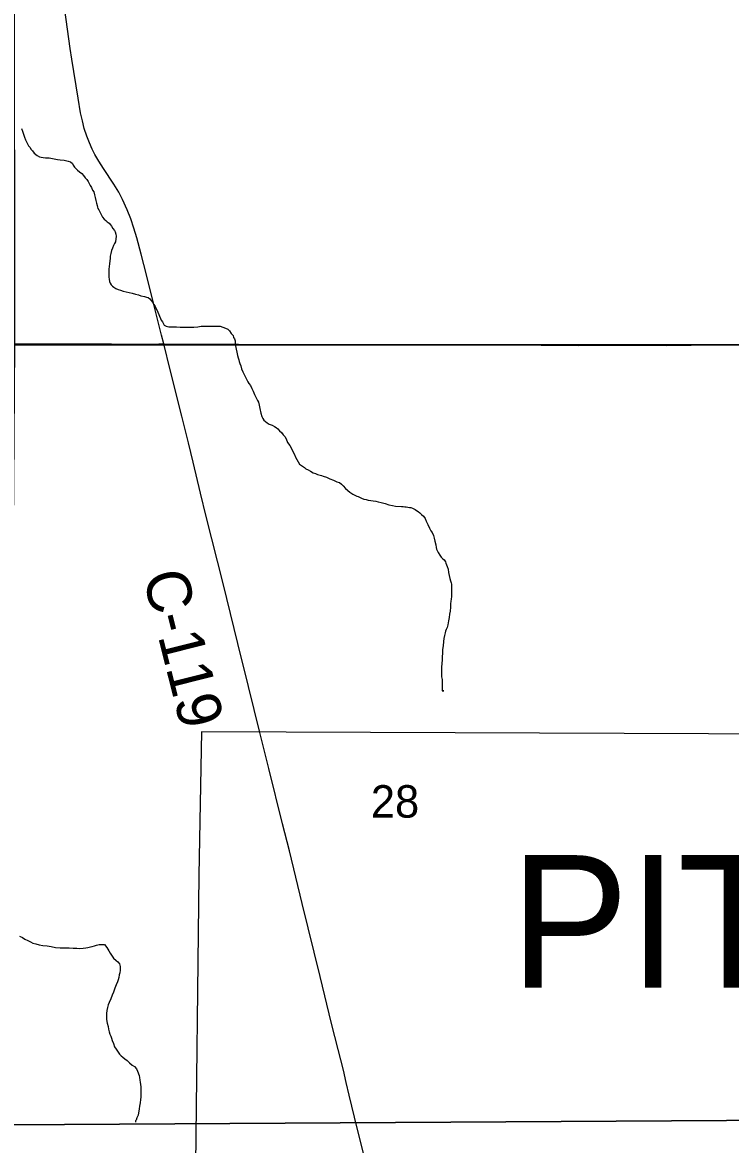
# Model space of a CAD drawing. Extents: x -17 to 88, y -5 to 22.
# Drawn here: x 4.739 to 5.65, y 15.117 to 16.562 of the extents above; entities that cross this region are included whole.
import ezdxf

# ---------------------------------------------------------------- set-up
doc = ezdxf.new("R2010")
doc.units = 0
for name, color, linetype in [('GM_X_City_Street', 7, 'Continuous'), ('GM_X_Corporation', 7, 'Continuous'), ('GM_X_County_Road', 7, 'Continuous'), ('GM_X_County_Road_Text', 7, 'Continuous'), ('GM_X_Minor_River', 7, 'Continuous'), ('GM_X_Section', 7, 'Continuous'), ('GM_X_Section_Text', 7, 'Continuous'), ('GM_X_Township_Road', 7, 'Continuous'), ('GM_X_Township_Text', 7, 'Continuous')]:
    doc.layers.add(name, color=color, linetype=linetype)

msp = doc.modelspace()

# ---------------------------------------------------------------- linework, layer by layer
at = {"layer": 'GM_X_City_Street'}
msp.add_lwpolyline([(5.1788, 15.1019), (5.1663, 15.152), (5.1593, 15.1803), (5.1556, 15.1967), (5.152, 15.2124), (5.1452, 15.2389), (5.1367, 15.2727), (5.1218, 15.333), (5.0988, 15.4272), (5.0825, 15.4949), (5.0735, 15.5298), (5.0559, 15.601), (5.0442, 15.6474)], dxfattribs=at)
at = {"layer": 'GM_X_Corporation'}
msp.add_lwpolyline([(5.965, 14.1), (5.9489, 15.6444), (4.9691, 15.6482), (4.9655, 15.4635), (4.9562, 14.6428), (4.9518, 14.1423), (4.9493, 14.1)], dxfattribs=at)
at = {"layer": 'GM_X_County_Road'}
for points in [[(4.9205, 16.1476), (4.9176, 16.1588), (4.9096, 16.1914), (4.8983, 16.2367), (4.8914, 16.2631), (4.8859, 16.2842), (4.8822, 16.2968), (4.8782, 16.3086), (4.8735, 16.3202), (4.8674, 16.3338), (4.8625, 16.3432), (4.8564, 16.3534), (4.8428, 16.3735), (4.8368, 16.3829), (4.8319, 16.3915), (4.8283, 16.3986), (4.8248, 16.4066), (4.8215, 16.4152), (4.8182, 16.4252), (4.8157, 16.4348), (4.8135, 16.4451), (4.8103, 16.464), (4.8022, 16.5144), (4.8002, 16.5279), (4.7931, 16.5777)], [(5.0442, 15.6474), (5.0298, 15.7063), (5.0161, 15.7619), (4.9969, 15.8391), (4.9753, 15.9253), (4.968, 15.9555), (4.9586, 15.9955), (4.9526, 16.0202), (4.9439, 16.0546), (4.9289, 16.1142), (4.9205, 16.1476)]]:
    msp.add_lwpolyline(points, dxfattribs=at)
at = {"layer": 'GM_X_Minor_River'}
for points in [[(4.7374, 16.4252), (4.7385, 16.4214), (4.7397, 16.4176), (4.7412, 16.4138), (4.7426, 16.4104), (4.7445, 16.4062), (4.7464, 16.4028), (4.7483, 16.4005)], [(4.7483, 16.4005), (4.7494, 16.3986), (4.7513, 16.3963), (4.7535, 16.3932), (4.7573, 16.3901), (4.7607, 16.3886), (4.7626, 16.3882), (4.7653, 16.3878), (4.7683, 16.3874), (4.771, 16.3874), (4.7729, 16.3874), (4.7751, 16.387), (4.7835, 16.385), (4.7873, 16.3846), (4.7922, 16.3842), (4.7975, 16.383), (4.8005, 16.3822), (4.8028, 16.3799), (4.8039, 16.3776), (4.8054, 16.3754), (4.8077, 16.3731), (4.8096, 16.3712), (4.8122, 16.3692), (4.8149, 16.3669), (4.8171, 16.3643), (4.8194, 16.3616), (4.8216, 16.3593), (4.8231, 16.3566), (4.8246, 16.354), (4.8258, 16.3517), (4.8273, 16.349), (4.8287, 16.3456), (4.8303, 16.3433), (4.8314, 16.3395), (4.8321, 16.3361), (4.8332, 16.3323), (4.8339, 16.3289), (4.8347, 16.3258), (4.8354, 16.3239), (4.8358, 16.322), (4.8369, 16.3201), (4.838, 16.3178), (4.8399, 16.3144), (4.8418, 16.311), (4.8437, 16.3083), (4.8459, 16.3064), (4.8478, 16.3048), (4.8501, 16.3033), (4.852, 16.301), (4.8531, 16.2991), (4.855, 16.2964), (4.8572, 16.2938), (4.858, 16.2919), (4.8587, 16.2888), (4.8591, 16.2862), (4.8583, 16.2793), (4.8571, 16.2771), (4.856, 16.2744), (4.8544, 16.271), (4.8533, 16.268), (4.8525, 16.2642), (4.8517, 16.2608), (4.8513, 16.2578), (4.8509, 16.2547), (4.8505, 16.2509), (4.8501, 16.2475), (4.85, 16.2441), (4.8496, 16.2411), (4.8496, 16.2384), (4.8496, 16.2365), (4.8496, 16.2335), (4.8503, 16.2308), (4.8507, 16.2282), (4.8514, 16.2259), (4.8526, 16.2236), (4.8544, 16.2221), (4.8563, 16.2205), (4.859, 16.219), (4.862, 16.2175), (4.865, 16.2167), (4.8684, 16.2155), (4.8722, 16.2147), (4.876, 16.2139), (4.8798, 16.2128), (4.884, 16.2116), (4.8878, 16.2108), (4.8912, 16.2097), (4.8957, 16.2085), (4.8984, 16.2077), (4.9003, 16.2073), (4.9025, 16.2058), (4.904, 16.2039), (4.9059, 16.2012), (4.9078, 16.1985), (4.9093, 16.1959), (4.9104, 16.1936), (4.9119, 16.1905), (4.9149, 16.1833), (4.9164, 16.1802), (4.9172, 16.1783), (4.9187, 16.1761)], [(4.9187, 16.1761), (4.9209, 16.1719), (4.9235, 16.1703), (4.927, 16.1695), (4.9292, 16.1695), (4.9327, 16.1695), (4.9368, 16.1695), (4.9418, 16.1694), (4.9471, 16.1694), (4.9592, 16.1693), (4.9642, 16.1696), (4.9687, 16.1704), (4.9729, 16.1707), (4.9778, 16.1707), (4.982, 16.1706), (4.9858, 16.1706), (4.9885, 16.1706), (4.9911, 16.1706), (4.993, 16.1706), (4.9968, 16.1694), (5.0002, 16.1678), (5.0029, 16.1667), (5.0051, 16.1644), (5.0074, 16.161), (5.0097, 16.1583), (5.0104, 16.156), (5.0115, 16.1541), (5.0123, 16.1514), (5.0126, 16.1484), (5.013, 16.145), (5.0155, 16.1328), (5.0163, 16.1298), (5.017, 16.1271), (5.0178, 16.1252), (5.0185, 16.1225), (5.0196, 16.1195), (5.0207, 16.1157), (5.0222, 16.1119), (5.0241, 16.1081), (5.0256, 16.1047), (5.0275, 16.1016), (5.0286, 16.0989), (5.0301, 16.0967), (5.0323, 16.094), (5.0338, 16.0902), (5.0357, 16.0868), (5.0372, 16.0826), (5.0395, 16.0784), (5.0413, 16.0749), (5.0424, 16.0727), (5.0436, 16.0689), (5.0443, 16.0643), (5.0454, 16.0586), (5.0469, 16.054), (5.048, 16.0514), (5.0495, 16.0495), (5.0514, 16.0479), (5.0536, 16.046), (5.0563, 16.0441), (5.0601, 16.0429), (5.0631, 16.0414), (5.0654, 16.0399), (5.0673, 16.0383), (5.0695, 16.0356), (5.0722, 16.0334), (5.0744, 16.0307), (5.0763, 16.0284), (5.0782, 16.0253), (5.08, 16.0208), (5.0831, 16.017), (5.0887, 16.0051), (5.0902, 16.0017), (5.0917, 15.9987), (5.0935, 15.9956), (5.0954, 15.993), (5.0981, 15.991), (5.1018, 15.9884), (5.1037, 15.9868), (5.1064, 15.9857), (5.1094, 15.9837), (5.1128, 15.9818), (5.1158, 15.9807), (5.1185, 15.9795), (5.1204, 15.9791), (5.1238, 15.9783), (5.1257, 15.9775), (5.1302, 15.976), (5.1344, 15.9741), (5.1393, 15.9721), (5.1435, 15.9702), (5.1469, 15.9694), (5.1495, 15.9671), (5.1514, 15.9648), (5.1544, 15.9614), (5.1601, 15.9568), (5.1639, 15.9541), (5.1673, 15.9526), (5.1692, 15.9518), (5.171, 15.951), (5.1752, 15.9491), (5.1782, 15.9479)], [(5.1782, 15.9479), (5.1813, 15.9471), (5.1839, 15.9464), (5.1873, 15.946), (5.19, 15.9456), (5.1938, 15.9452), (5.1968, 15.9444), (5.2006, 15.9436), (5.2055, 15.942), (5.2105, 15.9405), (5.215, 15.9397), (5.2188, 15.9389), (5.2268, 15.9381), (5.2287, 15.9381), (5.2309, 15.938), (5.2328, 15.938), (5.2347, 15.9376), (5.237, 15.9372), (5.2389, 15.9368), (5.2408, 15.9361), (5.2442, 15.9345), (5.2461, 15.933), (5.248, 15.9318), (5.2503, 15.9303), (5.2525, 15.928), (5.2552, 15.9257), (5.257, 15.923), (5.2585, 15.9196), (5.2604, 15.915), (5.2626, 15.9105), (5.2645, 15.907), (5.2664, 15.9048), (5.2679, 15.901), (5.2686, 15.8975), (5.2697, 15.8937), (5.2708, 15.8888), (5.2712, 15.8857), (5.2719, 15.8835), (5.2738, 15.8789), (5.2761, 15.8755), (5.2779, 15.8732), (5.2798, 15.8709), (5.2817, 15.8697), (5.2832, 15.8671), (5.284, 15.8652), (5.2854, 15.861), (5.2866, 15.8576), (5.2873, 15.8534), (5.288, 15.8496), (5.2891, 15.8454), (5.2899, 15.8424), (5.2906, 15.8401), (5.291, 15.8382), (5.2913, 15.8291), (5.2913, 15.826), (5.2909, 15.8222), (5.2908, 15.8188), (5.2904, 15.8162), (5.29, 15.8128), (5.2896, 15.8086), (5.2892, 15.8033), (5.2884, 15.7995), (5.288, 15.7953), (5.2872, 15.7911), (5.2864, 15.7858), (5.2853, 15.7824), (5.2841, 15.7798), (5.2833, 15.7779), (5.2829, 15.7756), (5.2821, 15.7722), (5.2814, 15.7684), (5.2806, 15.7646), (5.2802, 15.759), (5.2797, 15.754), (5.2793, 15.7495), (5.2789, 15.7449), (5.2789, 15.7407), (5.2785, 15.7362), (5.2784, 15.7316), (5.278, 15.7275), (5.278, 15.7233), (5.2783, 15.7191), (5.2791, 15.7157), (5.279, 15.7115), (5.279, 15.7093), (5.279, 15.707), (5.279, 15.7047), (5.279, 15.7024), (5.279, 15.7009), (5.2813, 15.7009), (5.279, 15.7009)], [(4.7349, 15.385), (4.7387, 15.3831), (4.7418, 15.3812), (4.7456, 15.3793), (4.749, 15.3777), (4.752, 15.3762), (4.7558, 15.3751), (4.76, 15.3739), (4.7646, 15.3731), (4.7703, 15.3724), (4.7756, 15.3716), (4.7813, 15.3704), (4.787, 15.37), (4.7931, 15.37), (4.7988, 15.37), (4.8038, 15.3696), (4.8084, 15.3696), (4.8125, 15.3692), (4.8167, 15.3696), (4.8202, 15.3699), (4.8228, 15.3703), (4.8263, 15.3711), (4.8285, 15.3718), (4.8312, 15.3726), (4.8339, 15.3733), (4.8373, 15.3741), (4.8396, 15.3745), (4.8415, 15.3745), (4.8442, 15.3741), (4.8472, 15.3706), (4.8487, 15.3684), (4.8498, 15.3661), (4.8514, 15.363), (4.8559, 15.3569), (4.8593, 15.3535), (4.8612, 15.352), (4.8635, 15.3493), (4.8646, 15.3459), (4.8643, 15.3436), (4.8643, 15.3413), (4.8639, 15.3379), (4.8631, 15.3352), (4.8627, 15.3318), (4.862, 15.3287), (4.8608, 15.3261), (4.8593, 15.3223), (4.8577, 15.3181), (4.8558, 15.3131), (4.8539, 15.309), (4.8524, 15.3044), (4.8501, 15.2995), (4.8489, 15.2964), (4.8482, 15.293), (4.8474, 15.2892), (4.847, 15.2854), (4.8466, 15.2823), (4.847, 15.2778), (4.8478, 15.2732), (4.8489, 15.2686), (4.8493, 15.2652), (4.8504, 15.2618), (4.8511, 15.2587), (4.8523, 15.2564), (4.8534, 15.2538), (4.8542, 15.2507), (4.8557, 15.2469), (4.8572, 15.2427), (4.8591, 15.2397), (4.8618, 15.2355), (4.8637, 15.2332), (4.8656, 15.2309), (4.8678, 15.2294), (4.8705, 15.2271), (4.8732, 15.2248), (4.8766, 15.2221), (4.88, 15.2191), (4.8827, 15.2172), (4.8853, 15.2141), (4.8865, 15.2114), (4.8887, 15.2054), (4.8891, 15.2031), (4.8899, 15.1996), (4.8902, 15.197)], [(4.8902, 15.197), (4.8906, 15.1939), (4.891, 15.1909), (4.891, 15.1878), (4.891, 15.1848), (4.891, 15.181), (4.891, 15.1779), (4.8906, 15.1745), (4.8902, 15.1703), (4.8894, 15.1661), (4.889, 15.1627), (4.8886, 15.1597), (4.8882, 15.1574), (4.8875, 15.1547), (4.8867, 15.1528), (4.8859, 15.1509), (4.8852, 15.1479), (4.884, 15.1471), (4.884, 15.1456)]]:
    msp.add_lwpolyline(points, dxfattribs=at)
at = {"layer": 'GM_X_Section'}
for points in [[(4.728, 17.1525), (5.716, 17.1483), (5.7141, 16.1466), (4.7288, 16.1466)], [(5.7141, 16.1466), (5.7166, 15.1482), (4.7214, 15.1423), (4.7288, 16.1466)], [(4.7214, 15.1423), (5.7166, 15.1482), (5.6916, 14.1463), (4.7135, 14.1406)]]:
    msp.add_lwpolyline(points, close=True, dxfattribs=at)
at = {"layer": 'GM_X_Township_Road'}
for points in [[(4.5404, 16.1487), (4.5818, 16.1484), (4.6321, 16.1483), (4.6539, 16.1483), (4.8534, 16.1479), (4.8938, 16.1474), (4.9143, 16.1476), (4.9205, 16.1476)], [(4.9205, 16.1476), (5.0168, 16.1474), (5.1405, 16.147), (5.1815, 16.147), (5.248, 16.1466), (5.2834, 16.1465), (5.3444, 16.1464), (5.4065, 16.146), (5.4544, 16.1458), (5.501, 16.1459), (5.5675, 16.1458), (5.5998, 16.1459), (5.7086, 16.1463), (5.7887, 16.1463), (5.8465, 16.1464), (5.9062, 16.1468), (5.9663, 16.1468)]]:
    msp.add_lwpolyline(points, dxfattribs=at)

# ---------------------------------------------------------------- texts
at = {"layer": 'GM_X_County_Road_Text'}
msp.add_text('C-119', height=0.05682, rotation=284.1642, dxfattribs=at).set_placement((4.8932, 15.8493))
at = {"layer": 'GM_X_Section_Text'}
msp.add_text('28', height=0.04186, rotation=0, dxfattribs=at).set_placement((5.1872, 15.5376))
at = {"layer": 'GM_X_Township_Text'}
msp.add_text('PITT', height=0.17045, rotation=0, dxfattribs=at).set_placement((5.3672, 15.3189))

doc.saveas('drawing.dxf')
